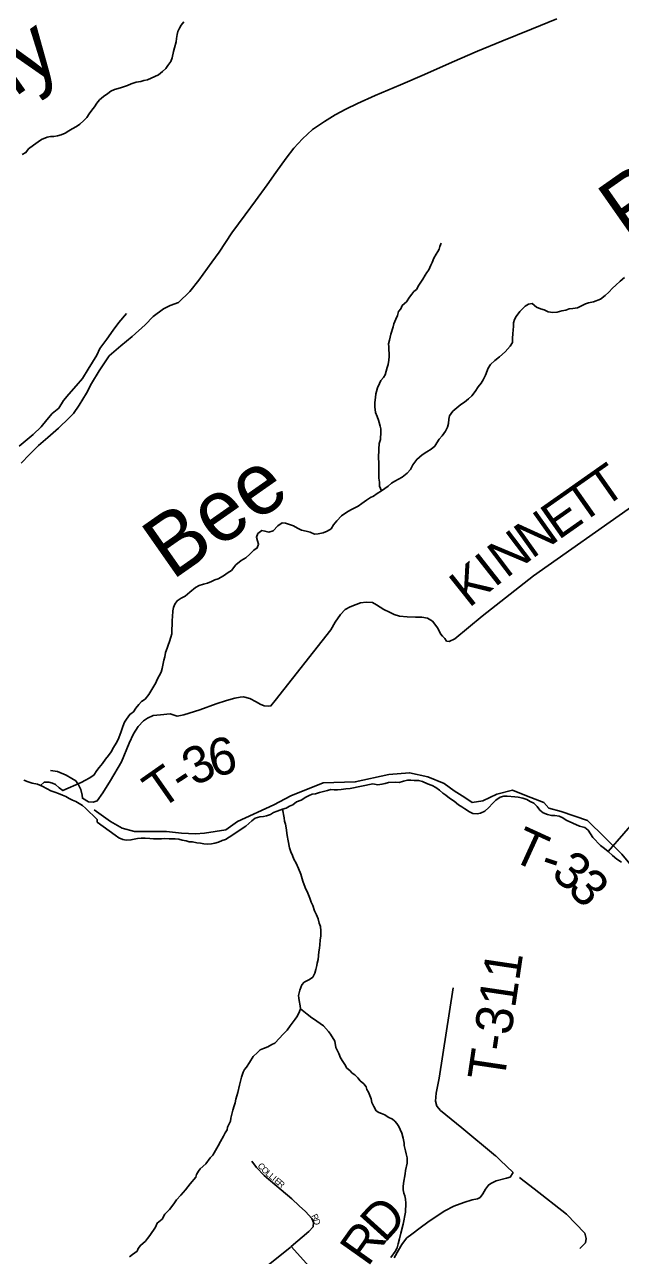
# Model space of a CAD drawing. Extents: x 1310247 to 1664935, y 235267 to 584339.
# Drawn here: x 1497464 to 1502289, y 319493 to 329459 of the extents above; entities that cross this region are included whole.
import ezdxf

# ---------------------------------------------------------------- set-up
doc = ezdxf.new("R2010")
doc.units = 0
for name, color, linetype in [('GM_X_Minor_River', 7, 'Continuous'), ('GM_X_Minor_River_Text', 7, 'Continuous'), ('GM_X_State_Route', 7, 'Continuous'), ('GM_X_Township_Road', 7, 'Continuous'), ('GM_X_Township_Road_Text', 7, 'Continuous'), ('GM_X_Township_ROW', 7, 'Continuous'), ('GM_X_Township_Subdivision', 7, 'Continuous'), ('GM_X_Township_Subdivision_Text', 7, 'Continuous')]:
    doc.layers.add(name, color=color, linetype=linetype)

msp = doc.modelspace()

# ---------------------------------------------------------------- linework, layer by layer
at = {"layer": 'GM_X_Minor_River'}
for points in [[(1498028.8, 328793.4), (1498049.4, 328823.1), (1498071.8, 328848.8), (1498102.3, 328876.4), (1498136.7, 328901.9), (1498163.1, 328919.5), (1498191.3, 328933.1), (1498239.6, 328948.3), (1498296, 328967.4), (1498328.2, 328978.9), (1498368.4, 328992.3), (1498404.6, 328999.7), (1498430.7, 329007.3), (1498458.9, 329012.8), (1498489.1, 329024.4), (1498519.3, 329037.9), (1498547.6, 329053.5), (1498580.1, 329079), (1498608.5, 329102.6), (1498624.9, 329128.4), (1498649.5, 329160.1), (1498660, 329190.1), (1498670.9, 329242), (1498677.3, 329270), (1498690.2, 329320), (1498694.6, 329348), (1498699.2, 329378), (1498705.6, 329404), (1498718, 329429.9), (1498732.5, 329455.7), (1498752.9, 329481.5)], [(1497443.9, 328407.9), (1497474.2, 328423.5), (1497496.7, 328453.2), (1497537.3, 328482.6), (1497573.7, 328510.1), (1497602.1, 328527.7), (1497646.4, 328549), (1497672.5, 328552.6), (1497700.6, 328554.1), (1497730.7, 328559.6), (1497758.8, 328567.1), (1497793.1, 328580.6), (1497823.4, 328598.2), (1497849.7, 328615.8), (1497884.1, 328635.3), (1497912.4, 328652.8), (1497944.9, 328682.4), (1497967.4, 328708.1), (1497987.8, 328735.9), (1498008.4, 328765.6), (1498028.8, 328793.4)], [(1500354.8, 325683.6), (1500338.4, 325722.5), (1500337, 325754.6), (1500333.5, 325786.8), (1500331.9, 325809), (1500333.1, 325875.3), (1500331.8, 325913.5), (1500330.4, 325949.7), (1500331.8, 326022), (1500336.6, 326066.2), (1500345.2, 326100.2), (1500348.3, 326160.5), (1500348.8, 326186.6), (1500343.2, 326208.8), (1500335.6, 326237), (1500330, 326257.2), (1500318.4, 326285.6), (1500304.9, 326318), (1500299.7, 326364.3), (1500300.3, 326398.4), (1500305.1, 326440.6), (1500307.6, 326468.7), (1500314, 326488.7), (1500320.6, 326518.7), (1500337.3, 326552.6), (1500349.8, 326576.5), (1500370.4, 326602.3), (1500384.8, 326622.1), (1500399.9, 326682.1), (1500408.4, 326706.1), (1500413.1, 326742.2), (1500415.6, 326772.3), (1500416, 326792.4), (1500412.6, 326828.6), (1500413, 326848.8), (1500411.4, 326874.9), (1500418, 326904.9), (1500428.9, 326953), (1500450.1, 327012.9), (1500454.5, 327035), (1500471.3, 327072.9), (1500483.9, 327102.8), (1500492.5, 327134.8), (1500511, 327158.6), (1500521.5, 327184.6), (1500556.2, 327214.1), (1500581, 327251.9), (1500599.6, 327275.7), (1500616, 327297.5), (1500636.5, 327315.2), (1500657.2, 327349.1), (1500673.7, 327374.9), (1500690.2, 327398.7), (1500708.9, 327430.6), (1500721.3, 327452.5), (1500737.8, 327474.3), (1500752.5, 327510.2), (1500765, 327534.1), (1500777.7, 327568.1), (1500796.4, 327599.9), (1500810.8, 327621.8), (1500821.2, 327641.7), (1500827.7, 327663.7), (1500838.2, 327689.7)], [(1500195, 325580), (1500231.5, 325609.5), (1500263.9, 325629), (1500290.1, 325640.6), (1500320.5, 325662.1), (1500354.8, 325683.6), (1500381.2, 325703.3), (1500409.5, 325720.8), (1500436, 325746.5), (1500462.2, 325762.1), (1500520.8, 325795.2), (1500561.4, 325826.6), (1500587.9, 325856.3), (1500608.6, 325894.1), (1500639.3, 325937.7), (1500684, 325975.1), (1500722.4, 325998.5), (1500756.8, 326020), (1500785.2, 326045.6), (1500803.7, 326071.4), (1500822.2, 326103.2), (1500844.7, 326128.9), (1500871.3, 326166.5), (1500887.9, 326198.4), (1500896.4, 326228.3), (1500899, 326264.4), (1500905.4, 326290.4), (1500932.1, 326330.1), (1500964.6, 326355.6), (1500997, 326383.2), (1501025.4, 326402.8), (1501059.9, 326428.3), (1501086.3, 326451.9), (1501112.9, 326487.6), (1501137.5, 326525.3), (1501162, 326555), (1501178.5, 326582.8), (1501197.2, 326620.6), (1501218.1, 326676.4), (1501236.6, 326706.2), (1501271.2, 326739.7), (1501309.7, 326769.2), (1501354.5, 326810.6), (1501395.3, 326856), (1501415.8, 326883.8), (1501416.3, 326917.9), (1501419, 326958), (1501421.5, 326986), (1501422, 327018.1), (1501424.4, 327044.2), (1501430.9, 327070.2), (1501445.3, 327096), (1501474, 327135.7), (1501516.8, 327179.1), (1501545.1, 327196.7), (1501575.2, 327200.2), (1501608.7, 327171.5), (1501642.5, 327158.9), (1501672.4, 327148.4), (1501704.2, 327133.8), (1501742.1, 327127.1), (1501776.2, 327130.5), (1501814.4, 327141.9), (1501846.5, 327147.4), (1501874.7, 327157), (1501902.8, 327160.5), (1501942.9, 327165.9), (1501975.2, 327181.4), (1502005.5, 327196.9), (1502031.6, 327206.5), (1502071.8, 327213.8), (1502128.2, 327237), (1502164.7, 327266.5), (1502195.2, 327292), (1502225.8, 327325.6), (1502252.2, 327349.3), (1502286.8, 327380.8), (1502323.3, 327410.3)], [(1497418.6, 326044.3), (1497483.6, 326099.5), (1497534.4, 326140.9), (1497597.5, 326202.2), (1497644.5, 326259.7), (1497687.4, 326311.2), (1497740.2, 326354.6), (1497779.2, 326414.2), (1497822.1, 326465.8), (1497881.4, 326535.1), (1497932.4, 326592.6), (1497977.6, 326668.2), (1498014.6, 326725.8), (1498049.6, 326783.5), (1498074.5, 326837.4), (1498129.7, 326910.8), (1498181, 326984.3), (1498228.1, 327047.8), (1498289.4, 327121.2)], [(1497593.8, 323297.6), (1497623.3, 323325.7), (1497659.3, 323325.1), (1497689.2, 323316.6), (1497715, 323306.1), (1497744.6, 323279.5), (1497774.2, 323256.9), (1497921.4, 323320.7), (1497955.8, 323342.2), (1497988.1, 323357.7), (1498024.5, 323381.1), (1498049.2, 323418.8), (1498067.6, 323444.6), (1498094.2, 323476.3), (1498118.7, 323510), (1498143.3, 323541.7), (1498163.8, 323571.4), (1498184.4, 323605.2), (1498205, 323641), (1498221.5, 323670.8), (1498236.1, 323704.7), (1498246.6, 323734.6), (1498259.3, 323774.5), (1498273.9, 323810.4), (1498290.3, 323836.2), (1498315, 323873.9), (1498345.4, 323895.5), (1498363.8, 323923.2), (1498390.4, 323952.9), (1498410.8, 323978.6), (1498439.1, 323996.2), (1498469.8, 324035.8), (1498511, 324103.4), (1498527.4, 324129.2), (1498537.9, 324155.1), (1498554.4, 324184.9), (1498568.9, 324214.8), (1498577.4, 324244.7), (1498592.5, 324312.7), (1498599, 324338.7), (1498605.6, 324374.7), (1498618.2, 324408.6), (1498626.6, 324434.5), (1498637.1, 324464.5), (1498647.7, 324498.4), (1498656.1, 324526.4), (1498658, 324636.7), (1498660.5, 324664.8), (1498663.2, 324710.9), (1498669.7, 324738.8), (1498680.2, 324766.8), (1498700.6, 324792.5), (1498731, 324814.1), (1498763.3, 324829.6), (1498801.9, 324863), (1498848.6, 324902.4), (1498876.9, 324918), (1498913.1, 324929.4), (1498945.2, 324936.9), (1498977.5, 324948.4), (1499005.7, 324961.9), (1499031.9, 324971.5), (1499074.3, 324996.9), (1499112.8, 325022.3), (1499139.1, 325040), (1499175.9, 325083.5), (1499218.5, 325118.9), (1499254.9, 325140.3), (1499287.4, 325169.9), (1499320, 325203.5), (1499346.3, 325221.1), (1499358.8, 325253), (1499351.3, 325279.2), (1499341.8, 325309.5), (1499352.3, 325337.4), (1499384.7, 325362.9), (1499410.6, 325358.5), (1499442.5, 325349.9), (1499476.7, 325359.3), (1499515.4, 325400.8), (1499549.9, 325424.3), (1499575.8, 325421.9), (1499601.7, 325413.4), (1499641.5, 325400.7), (1499675.3, 325382.1), (1499707, 325365.5), (1499744.9, 325356.8), (1499776.8, 325348.2), (1499810.6, 325333.6), (1499840.6, 325335.1), (1499882.8, 325344.5), (1499913, 325356), (1499945.4, 325377.5), (1499965.9, 325407.3), (1499992.5, 325440.9), (1500031.2, 325480.4), (1500073.7, 325511.8), (1500106.1, 325531.3), (1500138.4, 325546.8), (1500164.6, 325560.4), (1500195, 325580)], [(1497457.4, 323340.6), (1497493.2, 323327.9), (1497525, 323317.3), (1497568.9, 323308.6), (1497606.7, 323291.9), (1497646.4, 323271.1), (1497676.1, 323254.6), (1497710, 323244), (1497739.8, 323233.4), (1497769.6, 323218.9), (1497797.4, 323208.4), (1497825.2, 323191.8), (1497853, 323179.3), (1497878.8, 323166.9), (1497906.6, 323152.3), (1497932.3, 323135.8), (1497958, 323113.3), (1498052.5, 323021.4), (1498052.1, 322999.6)], [(1499254.7, 322969.5), (1499303.4, 323010.3), (1499331.8, 323031.9), (1499368, 323043.3), (1499398.1, 323046.8), (1499424.2, 323052.4), (1499454.4, 323062), (1499480.7, 323079.6), (1499508.9, 323089.1), (1499551.2, 323106.5), (1499581.3, 323114), (1499609.7, 323131.6), (1499635.8, 323141.2), (1499666.3, 323164.7), (1499704.5, 323180.1), (1499741, 323203.6), (1499767.2, 323217.2), (1499793.4, 323226.8), (1499819.5, 323230.4), (1499851.7, 323239.8), (1499885.8, 323249.3), (1499918, 323256.8), (1499944.1, 323264.4), (1499972.1, 323261.9), (1499998.1, 323261.5), (1500028.2, 323265), (1500066.3, 323270.3), (1500100.4, 323273.8), (1500285.2, 323310.8), (1500325.1, 323304.1), (1500357.2, 323307.6), (1500385.3, 323315.1), (1500411.5, 323320.7), (1500465.6, 323323.8), (1500497.6, 323323.2), (1500531.8, 323332.7), (1500565.9, 323340.1), (1500591.9, 323339.7), (1500619.9, 323337.2), (1500654, 323338.7), (1500685.8, 323330.1), (1500727.6, 323311.3), (1500763.4, 323296.7), (1500793.1, 323282.1), (1500824.8, 323259.5), (1500850.4, 323237), (1500876.2, 323220.5), (1500905.8, 323195.9), (1500943.4, 323171.2), (1500977, 323142.5), (1501004.7, 323124), (1501030.4, 323107.5), (1501066.1, 323084.9), (1501093.9, 323072.3), (1501127.8, 323067.8), (1501156, 323073.3), (1501192.3, 323090.8), (1501224.8, 323120.3), (1501253.3, 323151.9), (1501279.8, 323179.6), (1501314.2, 323203.1), (1501344.4, 323210.6), (1501372.4, 323210.1), (1501434.4, 323207.1), (1501460.4, 323204.6), (1501500.2, 323193.9), (1501530.1, 323183.4), (1501557.9, 323168.8), (1501587.7, 323154.3), (1501615.2, 323127.7), (1501636.8, 323099.3), (1501664.4, 323076.7), (1501698.2, 323062.1), (1501730.1, 323055.6), (1501758.1, 323055.1), (1501794.1, 323050.5), (1501823.9, 323035.9), (1501849.6, 323017.4), (1501956.8, 322967.5)], [(1499551.2, 323106.5), (1499567.2, 323036.3), (1499568.9, 323008.2), (1499576.6, 322984), (1499582.3, 322955.8), (1499589.6, 322893.4), (1499597.1, 322849.1), (1499610.5, 322792.7), (1499620.2, 322760.4), (1499633.9, 322730.1), (1499645.6, 322701.8), (1499663.2, 322667.5), (1499682.8, 322625), (1499700.4, 322580.6), (1499717.8, 322524.2), (1499737.2, 322471.7), (1499756.8, 322425.2), (1499774.4, 322384.8), (1499786, 322352.5), (1499797.8, 322326.3), (1499811.3, 322283.9), (1499827, 322249.6), (1499842.7, 322217.2), (1499850.3, 322183), (1499860, 322156.8), (1499863.6, 322120.5), (1499863.2, 322080.4), (1499858.7, 322044.3), (1499854.2, 322006.2), (1499851.9, 321980.1), (1499847.6, 321950), (1499840.8, 321889.8), (1499832.4, 321859.8), (1499830.2, 321839.7), (1499823.8, 321807.6), (1499815.4, 321777.6), (1499799, 321745.7), (1499770.6, 321725.9), (1499748.4, 321716.2), (1499728.2, 321706.4), (1499707.9, 321684.5), (1499693.3, 321640.5), (1499687, 321618.5), (1499682.7, 321596.4), (1499684.5, 321576.3), (1499688.3, 321556.2), (1499695.8, 321513.9), (1499697.5, 321489.8), (1499691.2, 321467.7), (1499683, 321447.8), (1499668.7, 321425.8), (1499656.4, 321405.9), (1499638.1, 321384), (1499613.6, 321352.2), (1499589.1, 321316.3), (1499556.5, 321280.6), (1499528, 321250.8), (1499489.4, 321211.1), (1499465.2, 321201.3), (1499432.8, 321181.6), (1499398.5, 321168), (1499372.3, 321156.3), (1499350, 321136.5), (1499315.4, 321102.7), (1499284.7, 321054.9), (1499262.2, 321017), (1499243.9, 320997.1), (1499233.6, 320977.2), (1499221.1, 320937.1), (1499204.2, 320871), (1499191.5, 320810.9), (1499174.8, 320758.9), (1499170.4, 320726.8), (1499162.1, 320702.8), (1499149.6, 320668.8), (1499134.8, 320604.7), (1499130.5, 320580.6), (1499105.8, 320530.7), (1499103.6, 320510.7), (1499087.2, 320484.8), (1499074.9, 320458.8), (1499050.2, 320414.9), (1499031.8, 320381), (1498988.7, 320305.2), (1498966.4, 320283.3), (1498931.6, 320233.5), (1498887, 320193.9), (1498872.7, 320174), (1498856.3, 320148.1), (1498852, 320126), (1498805.2, 320072.4), (1498766.5, 320024.6), (1498729.8, 319980.9), (1498695.2, 319943.1), (1498672.8, 319909.3), (1498638.1, 319865.5), (1498599.5, 319827.8), (1498576.9, 319785.9), (1498538.4, 319754.2), (1498523.9, 319722.2), (1498476.9, 319652.5)], [(1502190.8, 322763.9), (1502442.9, 323055.4)], [(1498052.1, 322999.6), (1498198, 322896.8), (1498227.7, 322874.4), (1498259.5, 322859.9), (1498285.4, 322855.6), (1498325.4, 322857), (1498377.6, 322868.4), (1498407.6, 322870), (1498441.6, 322871.5), (1498477.5, 322869), (1498507.5, 322866.6), (1498571.5, 322865.8), (1498597.5, 322869.5), (1498633.5, 322867), (1498683.4, 322866.3), (1498713.4, 322863.9), (1498739.3, 322855.5), (1498771.2, 322849.1), (1498797.1, 322842.8), (1498825, 322840.4), (1498858.9, 322833.9), (1498888.9, 322829.5), (1498914.8, 322825.2), (1498948.7, 322822.7), (1498976.8, 322826.3), (1499004.8, 322830), (1499034.9, 322839.6), (1499065.1, 322851.2), (1499091.2, 322860.9), (1499119.5, 322880.6), (1499254.7, 322969.5)], [(1501956.8, 322967.5), (1502001.7, 322958), (1502027.4, 322935.4), (1502046.9, 322907), (1502066.5, 322876.5), (1502127.5, 322813.2), (1502159.1, 322786.5), (1502190.8, 322763.9), (1502224.3, 322731.2), (1502259.8, 322700.4), (1502297.5, 322677.7)], [(1499697.5, 321489.8), (1499751.2, 321446.9), (1499791, 321416.3), (1499811, 321402), (1499830.9, 321389.7), (1499884.7, 321352.8), (1499924.3, 321306.2), (1499940.1, 321283.9), (1499975.6, 321227.2), (1499985, 321176.8), (1500008.6, 321128.3), (1500022.2, 321092), (1500041.9, 321061.6), (1500057.7, 321039.3), (1500073.4, 321009), (1500097.3, 320988.6), (1500117.1, 320968.3), (1500139, 320953.9), (1500162.9, 320931.5), (1500180.7, 320907.2), (1500210.5, 320882.7), (1500230.3, 320856.4), (1500236.1, 320836.2), (1500249.8, 320813.9), (1500269.3, 320759.5), (1500277, 320731.2), (1500292.7, 320698.9), (1500310.3, 320664.5), (1500332.3, 320650.2), (1500354.2, 320641.9), (1500380.2, 320631.5), (1500408.1, 320613.1), (1500442.1, 320596.6), (1500462, 320580.3), (1500477.8, 320560), (1500493.6, 320535.7), (1500505.3, 320511.4), (1500519, 320481.1), (1500530.6, 320440.8), (1500538.2, 320402.5), (1500537.9, 320382.5), (1500543.7, 320362.3), (1500549.5, 320338.1), (1500553.2, 320314), (1500560.9, 320283.7), (1500562.6, 320259.6), (1500562.4, 320239.5), (1500549.6, 320179.4), (1500545.3, 320153.3), (1500532.3, 320077.2), (1500530, 320047), (1500529.7, 320023), (1500535.4, 319996.8), (1500543.2, 319974.6), (1500548.9, 319948.4), (1500552.5, 319916.2), (1500552.3, 319894.1), (1500549.9, 319864), (1500547.6, 319841.9), (1500530.4, 319745.7), (1500511.5, 319673.6), (1500500.9, 319627.5), (1500490.4, 319585.5), (1500482, 319553.4), (1500465.6, 319523.5), (1500428.8, 319475.7)], [(1498476.9, 319652.5), (1498458.6, 319630.6), (1498442.3, 319606.7), (1498401.7, 319573.1), (1498383.3, 319549.2), (1498375, 319527.2), (1498338.6, 319499.5), (1498312.3, 319481.8)]]:
    msp.add_lwpolyline(points, dxfattribs=at)
at = {"layer": 'GM_X_State_Route'}
msp.add_lwpolyline([(1497436.8, 325906.9), (1497502.3, 325978.8), (1497577.7, 326050), (1497651, 326114.7), (1497738.6, 326190.2), (1497824.3, 326274.4), (1497861, 326309), (1497906.5, 326378.8), (1497965.6, 326474.8), (1498004.7, 326553.1), (1498067.5, 326656.7), (1498147.8, 326775.9), (1498242.4, 326857.7), (1498335.7, 326932.4), (1498439.6, 327027.1), (1498505.8, 327096.1), (1498589, 327158), (1498641.7, 327184.4), (1498710.2, 327209.9), (1498803.2, 327297.5), (1498875.1, 327390.8), (1498979.9, 327535.2), (1499038.3, 327617.8), (1499142.7, 327772.9), (1499250.2, 327918.8), (1499333.4, 328032.7), (1499427.3, 328161.5), (1499499.2, 328260.4), (1499582.5, 328377.2), (1499643.2, 328459.1), (1499713.5, 328535.1), (1499796, 328610.6), (1499892.1, 328676), (1499979.6, 328728.7), (1500065.7, 328775), (1500161.1, 328819.1), (1500302, 328886), (1500509.1, 328972.1), (1500703.4, 329054), (1500925.4, 329155), (1501132.5, 329244), (1501329.7, 329324.4), (1501569.5, 329421.9), (1501775.2, 329506.6)], dxfattribs=at)
at = {"layer": 'GM_X_Township_Road'}
for points in [[(1500861.4, 324493.5), (1500866.5, 324487.6), (1500881.6, 324466.9), (1500903.6, 324464), (1500948.6, 324486.2), (1501170.7, 324669.6), (1501585.1, 324995.6), (1502396.6, 325568), (1502474.9, 325618.9), (1502523.1, 325669.1), (1502771.5, 326098.4), (1502787.1, 326125.3)], [(1497673.4, 323418.1), (1497729.3, 323411.8), (1497800.2, 323380.8), (1497847.1, 323354.7), (1497878.4, 323335.3), (1497899.1, 323304.4), (1497919.6, 323265.4), (1497929.9, 323219.5), (1497932.6, 323194.6), (1497981.6, 323166.5), (1498019.5, 323162.9), (1498052, 323173.6), (1498098.8, 323237.9), (1498159.1, 323337.7), (1498247.6, 323490.6), (1498312, 323640.5), (1498347.2, 323715.3), (1498383.8, 323776), (1498427.7, 323820.3), (1498458.7, 323843.1), (1498505.8, 323865.2), (1498564.1, 323870.8), (1498642.6, 323877.6), (1498699.9, 323859.2), (1498754.4, 323868.9), (1498884.4, 323909.7), (1499014.7, 323958.5), (1499098.1, 323987.1), (1499167, 324006.3), (1499209.3, 324012.6), (1499237.5, 324015.4), (1499287, 324001.3), (1499340, 323975), (1499371.3, 323955.7), (1499402.8, 323942.3), (1499440.8, 323940.8), (1499458.9, 323942), (1499492.7, 323984.8), (1499943.6, 324558.1), (1499978.3, 324620.9), (1500020.9, 324681.3), (1500060.6, 324721.8), (1500099.7, 324744.3), (1500148.6, 324764.3), (1500185.2, 324776.8), (1500229.4, 324781), (1500281.5, 324780.9), (1500314.8, 324761.4), (1500373.3, 324722.9), (1500418.5, 324700.9), (1500457.7, 324681.2), (1500501.3, 324669.4), (1500563.2, 324662.8), (1500629.2, 324660), (1500681.3, 324659.9), (1500727.1, 324651.9), (1500768.1, 324628.2), (1500809.9, 324572.3), (1500832, 324527.2), (1500849.3, 324507.4), (1500861.4, 324493.5)], [(1501516.1, 323219.3), (1501562.5, 323200.3), (1501669.2, 323160.3), (1501709.3, 323113.6), (1501809.3, 323086.9), (1502021.5, 323013.2), (1502299.7, 322742.9), (1502432.9, 322582.2), (1502445.7, 322564.7)], [(1501279.3, 320297.8), (1501277.1, 320299.9), (1501004.3, 320525.5), (1500831.1, 320666.5), (1500801.2, 320700.7), (1500791.5, 320740.8), (1500795.8, 320806.9), (1500822.4, 320927), (1500934.2, 321659.8)], [(1501420.3, 320165), (1501316.5, 320262.8), (1501279.3, 320297.8)], [(1500456.9, 319474.1), (1500493.2, 319536), (1500519.4, 319580), (1500539.6, 319610), (1500559.7, 319633.9), (1500599.9, 319663.8), (1500666.1, 319715.6), (1500728.4, 319761.4), (1500788.6, 319803.2), (1500866.8, 319852.9), (1500941, 319890.7), (1501021.1, 319920.4), (1501089.2, 319942.1), (1501131.3, 319952), (1501153.3, 319961.9), (1501175.5, 319991.8), (1501195.7, 320027.8), (1501219.8, 320061.7), (1501239.9, 320075.7), (1501284, 320095.5), (1501366.1, 320117.2), (1501396.1, 320125.1), (1501420.3, 320165)], [(1501510.9, 320093.8), (1501472, 320124.4)], [(1498127.1, 318363.3), (1499614.8, 319557)], [(1499614.8, 319557), (1499623.5, 319563.9), (1499991.3, 319153.6)]]:
    msp.add_lwpolyline(points, dxfattribs=at)
at = {"layer": 'GM_X_Township_ROW'}
for points in [[(1498026.7, 323099.9), (1498160.2, 323006.5), (1498253.6, 322953.1), (1498353.6, 322926.4), (1498613.8, 322926.4), (1498733.9, 322913.1), (1498847.3, 322906.4), (1498920.7, 322913.1), (1499094.1, 322939.8), (1499187.6, 323006.6), (1499481.1, 323140.1), (1499621.2, 323213.5), (1499881.4, 323320.3), (1500141.5, 323327), (1500415, 323387.1), (1500581.8, 323400.5), (1500728.6, 323367.1), (1500862, 323313.7), (1500942.1, 323253.7), (1501028.8, 323200.3), (1501088.8, 323160.2), (1501175.6, 323173.6), (1501289, 323227), (1501415.7, 323260.4), (1501516.1, 323219.3)], [(1501961.1, 319549.6), (1501977.1, 319565.5), (1502007.3, 319595.5), (1502011.6, 319630), (1502001.7, 319671.6), (1501852.5, 319826.5), (1501591.4, 320030.3), (1501510.9, 320093.8)]]:
    msp.add_lwpolyline(points, dxfattribs=at)
at = {"layer": 'GM_X_Township_Subdivision'}
msp.add_lwpolyline([(1499623.5, 319563.9), (1499765.4, 319687.1), (1499799.9, 319724.7), (1499802.3, 319758.7), (1499788.8, 319790.9), (1499739.6, 319847.7), (1499688.3, 319894.4), (1499627.1, 319951.4), (1499403.8, 320140.6), (1499342.7, 320203.6), (1499305.4, 320256.2)], dxfattribs=at)

# ---------------------------------------------------------------- texts
at = {"layer": 'GM_X_Minor_River_Text'}
for s, rotation, p in [('Stony', 35.01311, (1496378.9, 328164.4)), ('Run', 35.01332, (1502352, 327691.5)), ('Bee', 35.01378, (1498657.9, 324955.1))]:
    msp.add_text(s, height=500.06, rotation=rotation, dxfattribs=at).set_placement(p)
at = {"layer": 'GM_X_Township_Road_Text'}
for s, rotation, p in [('T', 35.10998, (1502154.1, 325539.3)), ('T', 35.11265, (1501970.5, 325410.2)), ('E', 35.10998, (1501786.9, 325281.2)), ('N', 35.41042, (1501572.1, 325128.4)), ('N', 37.08773, (1501363.4, 324970.6)), ('K', 38.61429, (1501062, 324731)), ('I', 38.20019, (1501267.8, 324895.4)), ('3', 27.3168, (1498840.2, 323287.1)), ('6', 11.72838, (1498984.1, 323364.7)), ('T', 35.01308, (1498562.5, 323096.3)), ('-', 33.23756, (1498744.2, 323223.7)), ('T', 335.41329, (1501389.4, 322699.1)), ('3', 319.00697, (1501717.2, 322569.4)), ('-', 341.80024, (1501627.4, 322592.4)), ('3', 312.76764, (1501850.5, 322454.2)), ('T-311', 81.55173, (1501347.2, 320893.5)), ('D', 47.88999, (1500379.6, 319586.1)), ('R', 54.68599, (1500243, 319392.4))]:
    msp.add_text(s, height=300, rotation=rotation, dxfattribs=at).set_placement(p)
at = {"layer": 'GM_X_Township_Subdivision_Text'}
for s, rotation, p in [('C', 309.66876, (1499347.4, 320216.3)), ('O', 315.84366, (1499376.7, 320181.5)), ('L', 319.12336, (1499410.6, 320148.8)), ('L', 319.97295, (1499437.8, 320125.2)), ('I', 319.9986, (1499464.8, 320102.5)), ('E', 320.00835, (1499481.7, 320088.4)), ('R', 320.02032, (1499508.6, 320065.8)), ('R', 296.07629, (1499784.2, 319813.4)), ('D', 284.40203, (1499800.6, 319780.4))]:
    msp.add_text(s, height=50, rotation=rotation, dxfattribs=at).set_placement(p)

doc.saveas('drawing.dxf')
